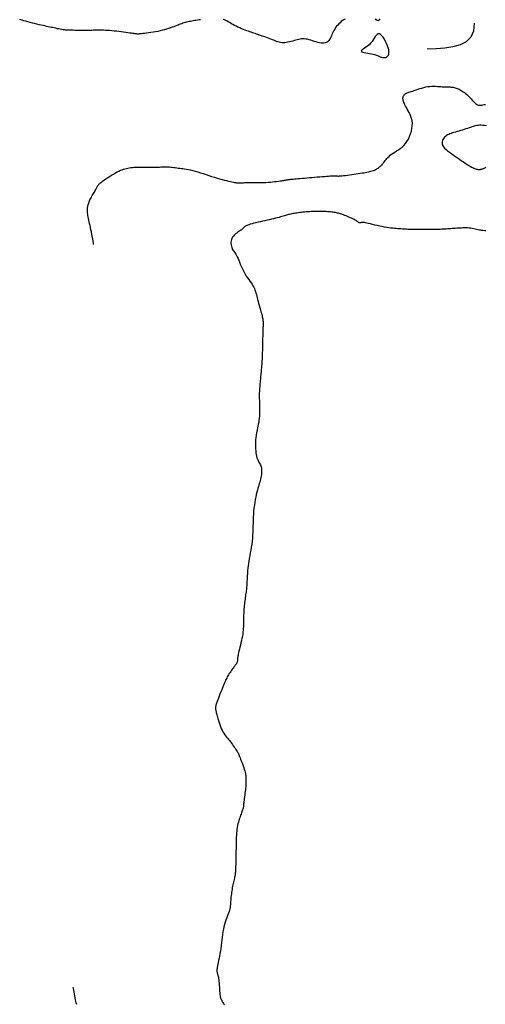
# Model space of a CAD drawing. Header units: millimetres. Extents: x 32690613 to 32693367, y 5343692 to 5344708.
# Tile 581 of 656: x 32692528 to 32692548, y 5344497 to 5344538. Entities that reach past the tile are written whole.
import ezdxf

# ---------------------------------------------------------------- set-up
doc = ezdxf.new("R2010")
doc.units = ezdxf.units.MM
doc.header["$LTSCALE"] = 20
doc.layers.add('02-DGM_HL_491.50', color=72, linetype='Continuous')
doc.layers.add('02-DGM_HL_492.00', color=82, linetype='Continuous')

msp = doc.modelspace()

# ---------------------------------------------------------------- linework, layer by layer
at = {"layer": '02-DGM_HL_491.50', "elevation": 491.5, "flags": 128}
msp.add_lwpolyline([(32692547.634, 5344529.503), (32692547.583, 5344529.504), (32692547.532, 5344529.508), (32692547.479, 5344529.514), (32692547.425, 5344529.523), (32692547.37, 5344529.534), (32692547.313, 5344529.547), (32692547.254, 5344529.56), (32692547.195, 5344529.573), (32692547.134, 5344529.586), (32692547.073, 5344529.597), (32692547.01, 5344529.607), (32692546.947, 5344529.613), (32692546.883, 5344529.618), (32692546.819, 5344529.62), (32692546.754, 5344529.621), (32692546.69, 5344529.62), (32692546.625, 5344529.617), (32692546.561, 5344529.614), (32692546.496, 5344529.61), (32692546.433, 5344529.606), (32692546.369, 5344529.601), (32692546.306, 5344529.597), (32692546.243, 5344529.592), (32692546.18, 5344529.587), (32692546.118, 5344529.582), (32692546.055, 5344529.577), (32692545.993, 5344529.573), (32692545.931, 5344529.569), (32692545.868, 5344529.566), (32692545.806, 5344529.563), (32692545.743, 5344529.56), (32692545.68, 5344529.558), (32692545.617, 5344529.556), (32692545.553, 5344529.554), (32692545.489, 5344529.553), (32692545.425, 5344529.553), (32692545.36, 5344529.552), (32692545.295, 5344529.552), (32692545.231, 5344529.552), (32692545.166, 5344529.552), (32692545.102, 5344529.553), (32692545.038, 5344529.553), (32692544.976, 5344529.553), (32692544.913, 5344529.553), (32692544.852, 5344529.553), (32692544.792, 5344529.552), (32692544.732, 5344529.552), (32692544.674, 5344529.553), (32692544.616, 5344529.553), (32692544.559, 5344529.554), (32692544.503, 5344529.556), (32692544.448, 5344529.558), (32692544.394, 5344529.561), (32692544.34, 5344529.564), (32692544.285, 5344529.568), (32692544.229, 5344529.572), (32692544.172, 5344529.576), (32692544.113, 5344529.58), (32692544.052, 5344529.585), (32692543.988, 5344529.589), (32692543.92, 5344529.594), (32692543.849, 5344529.6), (32692543.775, 5344529.607), (32692543.696, 5344529.616), (32692543.613, 5344529.626), (32692543.525, 5344529.639), (32692543.432, 5344529.655), (32692543.334, 5344529.674), (32692543.233, 5344529.695), (32692543.131, 5344529.718), (32692543.031, 5344529.741), (32692542.935, 5344529.764), (32692542.845, 5344529.785), (32692542.765, 5344529.804), (32692542.695, 5344529.82), (32692542.639, 5344529.833), (32692542.594, 5344529.841), (32692542.559, 5344529.847), (32692542.532, 5344529.85), (32692542.512, 5344529.851), (32692542.496, 5344529.85), (32692542.484, 5344529.847), (32692542.472, 5344529.844), (32692542.46, 5344529.841), (32692542.447, 5344529.837), (32692542.435, 5344529.834), (32692542.422, 5344529.832), (32692542.409, 5344529.83), (32692542.396, 5344529.83), (32692542.383, 5344529.832), (32692542.371, 5344529.835), (32692542.36, 5344529.841), (32692542.348, 5344529.849), (32692542.335, 5344529.86), (32692542.32, 5344529.873), (32692542.301, 5344529.888), (32692542.277, 5344529.905), (32692542.248, 5344529.924), (32692542.212, 5344529.946), (32692542.169, 5344529.969), (32692542.12, 5344529.994), (32692542.066, 5344530.019), (32692542.009, 5344530.045), (32692541.95, 5344530.071), (32692541.892, 5344530.096), (32692541.835, 5344530.119), (32692541.78, 5344530.141), (32692541.731, 5344530.16), (32692541.685, 5344530.177), (32692541.641, 5344530.193), (32692541.6, 5344530.206), (32692541.56, 5344530.218), (32692541.519, 5344530.228), (32692541.479, 5344530.238), (32692541.436, 5344530.247), (32692541.391, 5344530.255), (32692541.344, 5344530.263), (32692541.294, 5344530.27), (32692541.241, 5344530.277), (32692541.187, 5344530.282), (32692541.13, 5344530.288), (32692541.07, 5344530.292), (32692541.009, 5344530.296), (32692540.945, 5344530.299), (32692540.879, 5344530.302), (32692540.812, 5344530.303), (32692540.743, 5344530.304), (32692540.673, 5344530.304), (32692540.603, 5344530.303), (32692540.532, 5344530.301), (32692540.46, 5344530.299), (32692540.389, 5344530.296), (32692540.318, 5344530.292), (32692540.248, 5344530.287), (32692540.178, 5344530.282), (32692540.11, 5344530.276), (32692540.043, 5344530.27), (32692539.977, 5344530.263), (32692539.914, 5344530.256), (32692539.853, 5344530.248), (32692539.794, 5344530.24), (32692539.738, 5344530.232), (32692539.683, 5344530.223), (32692539.631, 5344530.214), (32692539.581, 5344530.204), (32692539.534, 5344530.194), (32692539.489, 5344530.184), (32692539.446, 5344530.172), (32692539.404, 5344530.161), (32692539.362, 5344530.148), (32692539.319, 5344530.135), (32692539.274, 5344530.121), (32692539.226, 5344530.107), (32692539.173, 5344530.091), (32692539.114, 5344530.075), (32692539.049, 5344530.058), (32692538.978, 5344530.04), (32692538.901, 5344530.022), (32692538.819, 5344530.002), (32692538.734, 5344529.983), (32692538.645, 5344529.962), (32692538.554, 5344529.942), (32692538.46, 5344529.92), (32692538.366, 5344529.899), (32692538.271, 5344529.878), (32692538.179, 5344529.856), (32692538.09, 5344529.835), (32692538.006, 5344529.814), (32692537.928, 5344529.794), (32692537.858, 5344529.774), (32692537.798, 5344529.755), (32692537.749, 5344529.737), (32692537.709, 5344529.72), (32692537.677, 5344529.704), (32692537.652, 5344529.689), (32692537.633, 5344529.674), (32692537.617, 5344529.66), (32692537.604, 5344529.646), (32692537.592, 5344529.633), (32692537.579, 5344529.62), (32692537.566, 5344529.607), (32692537.551, 5344529.594), (32692537.533, 5344529.579), (32692537.513, 5344529.563), (32692537.488, 5344529.544), (32692537.459, 5344529.523), (32692537.425, 5344529.499), (32692537.385, 5344529.471), (32692537.341, 5344529.44), (32692537.294, 5344529.406), (32692537.248, 5344529.369), (32692537.203, 5344529.328), (32692537.161, 5344529.284), (32692537.124, 5344529.237), (32692537.094, 5344529.188), (32692537.072, 5344529.135), (32692537.059, 5344529.081), (32692537.053, 5344529.026), (32692537.053, 5344528.971), (32692537.059, 5344528.917), (32692537.07, 5344528.865), (32692537.085, 5344528.815), (32692537.103, 5344528.769), (32692537.124, 5344528.728), (32692537.147, 5344528.689), (32692537.173, 5344528.651), (32692537.2, 5344528.613), (32692537.228, 5344528.573), (32692537.257, 5344528.529), (32692537.287, 5344528.479), (32692537.317, 5344528.422), (32692537.347, 5344528.356), (32692537.378, 5344528.283), (32692537.41, 5344528.204), (32692537.442, 5344528.121), (32692537.477, 5344528.036), (32692537.514, 5344527.949), (32692537.554, 5344527.863), (32692537.597, 5344527.779), (32692537.643, 5344527.699), (32692537.691, 5344527.623), (32692537.741, 5344527.549), (32692537.791, 5344527.479), (32692537.84, 5344527.411), (32692537.886, 5344527.346), (32692537.929, 5344527.282), (32692537.967, 5344527.22), (32692538, 5344527.16), (32692538.028, 5344527.1), (32692538.051, 5344527.04), (32692538.072, 5344526.979), (32692538.09, 5344526.918), (32692538.108, 5344526.854), (32692538.124, 5344526.789), (32692538.142, 5344526.72), (32692538.16, 5344526.647), (32692538.18, 5344526.572), (32692538.2, 5344526.496), (32692538.221, 5344526.42), (32692538.241, 5344526.344), (32692538.261, 5344526.271), (32692538.281, 5344526.202), (32692538.299, 5344526.137), (32692538.315, 5344526.078), (32692538.33, 5344526.025), (32692538.343, 5344525.976), (32692538.354, 5344525.93), (32692538.364, 5344525.888), (32692538.372, 5344525.849), (32692538.378, 5344525.812), (32692538.383, 5344525.775), (32692538.386, 5344525.74), (32692538.388, 5344525.704), (32692538.388, 5344525.666), (32692538.388, 5344525.627), (32692538.387, 5344525.583), (32692538.385, 5344525.536), (32692538.383, 5344525.483), (32692538.38, 5344525.424), (32692538.378, 5344525.358), (32692538.376, 5344525.285), (32692538.373, 5344525.208), (32692538.371, 5344525.126), (32692538.369, 5344525.042), (32692538.367, 5344524.956), (32692538.365, 5344524.868), (32692538.363, 5344524.781), (32692538.361, 5344524.696), (32692538.359, 5344524.612), (32692538.357, 5344524.53), (32692538.354, 5344524.451), (32692538.352, 5344524.375), (32692538.35, 5344524.302), (32692538.347, 5344524.233), (32692538.344, 5344524.168), (32692538.341, 5344524.107), (32692538.338, 5344524.051), (32692538.334, 5344523.997), (32692538.33, 5344523.946), (32692538.326, 5344523.896), (32692538.322, 5344523.846), (32692538.317, 5344523.797), (32692538.312, 5344523.746), (32692538.307, 5344523.694), (32692538.302, 5344523.641), (32692538.297, 5344523.585), (32692538.292, 5344523.529), (32692538.286, 5344523.471), (32692538.281, 5344523.411), (32692538.275, 5344523.35), (32692538.269, 5344523.288), (32692538.263, 5344523.225), (32692538.257, 5344523.16), (32692538.252, 5344523.096), (32692538.246, 5344523.03), (32692538.242, 5344522.965), (32692538.237, 5344522.9), (32692538.234, 5344522.836), (32692538.231, 5344522.772), (32692538.23, 5344522.71), (32692538.229, 5344522.648), (32692538.229, 5344522.588), (32692538.23, 5344522.527), (32692538.232, 5344522.466), (32692538.234, 5344522.406), (32692538.236, 5344522.345), (32692538.238, 5344522.283), (32692538.241, 5344522.22), (32692538.243, 5344522.155), (32692538.244, 5344522.089), (32692538.245, 5344522.022), (32692538.243, 5344521.952), (32692538.241, 5344521.88), (32692538.235, 5344521.805), (32692538.228, 5344521.727), (32692538.217, 5344521.647), (32692538.205, 5344521.564), (32692538.19, 5344521.481), (32692538.175, 5344521.399), (32692538.159, 5344521.319), (32692538.144, 5344521.242), (32692538.129, 5344521.17), (32692538.116, 5344521.103), (32692538.105, 5344521.043), (32692538.095, 5344520.989), (32692538.088, 5344520.938), (32692538.082, 5344520.889), (32692538.078, 5344520.839), (32692538.075, 5344520.787), (32692538.073, 5344520.732), (32692538.072, 5344520.67), (32692538.073, 5344520.601), (32692538.075, 5344520.527), (32692538.078, 5344520.449), (32692538.084, 5344520.369), (32692538.092, 5344520.29), (32692538.102, 5344520.213), (32692538.116, 5344520.141), (32692538.134, 5344520.075), (32692538.155, 5344520.017), (32692538.178, 5344519.966), (32692538.203, 5344519.92), (32692538.229, 5344519.877), (32692538.254, 5344519.835), (32692538.276, 5344519.793), (32692538.296, 5344519.748), (32692538.311, 5344519.7), (32692538.321, 5344519.645), (32692538.326, 5344519.586), (32692538.326, 5344519.523), (32692538.323, 5344519.458), (32692538.316, 5344519.391), (32692538.306, 5344519.324), (32692538.294, 5344519.257), (32692538.279, 5344519.193), (32692538.264, 5344519.131), (32692538.247, 5344519.071), (32692538.229, 5344519.01), (32692538.21, 5344518.948), (32692538.191, 5344518.883), (32692538.17, 5344518.813), (32692538.15, 5344518.737), (32692538.128, 5344518.653), (32692538.107, 5344518.56), (32692538.085, 5344518.459), (32692538.064, 5344518.351), (32692538.044, 5344518.237), (32692538.026, 5344518.119), (32692538.01, 5344517.997), (32692537.996, 5344517.872), (32692537.986, 5344517.747), (32692537.978, 5344517.622), (32692537.973, 5344517.496), (32692537.97, 5344517.371), (32692537.967, 5344517.246), (32692537.964, 5344517.121), (32692537.96, 5344516.995), (32692537.954, 5344516.87), (32692537.944, 5344516.745), (32692537.93, 5344516.619), (32692537.914, 5344516.494), (32692537.895, 5344516.37), (32692537.874, 5344516.248), (32692537.853, 5344516.129), (32692537.832, 5344516.013), (32692537.812, 5344515.901), (32692537.794, 5344515.794), (32692537.778, 5344515.691), (32692537.766, 5344515.594), (32692537.755, 5344515.503), (32692537.746, 5344515.416), (32692537.739, 5344515.335), (32692537.734, 5344515.26), (32692537.73, 5344515.189), (32692537.726, 5344515.124), (32692537.724, 5344515.064), (32692537.721, 5344515.008), (32692537.719, 5344514.955), (32692537.717, 5344514.906), (32692537.715, 5344514.858), (32692537.712, 5344514.811), (32692537.709, 5344514.764), (32692537.705, 5344514.716), (32692537.7, 5344514.667), (32692537.694, 5344514.616), (32692537.687, 5344514.564), (32692537.68, 5344514.509), (32692537.672, 5344514.453), (32692537.663, 5344514.395), (32692537.655, 5344514.335), (32692537.646, 5344514.273), (32692537.638, 5344514.209), (32692537.629, 5344514.144), (32692537.621, 5344514.077), (32692537.614, 5344514.011), (32692537.606, 5344513.944), (32692537.6, 5344513.877), (32692537.594, 5344513.812), (32692537.589, 5344513.747), (32692537.585, 5344513.685), (32692537.582, 5344513.623), (32692537.579, 5344513.563), (32692537.577, 5344513.503), (32692537.576, 5344513.443), (32692537.574, 5344513.383), (32692537.573, 5344513.323), (32692537.573, 5344513.261), (32692537.572, 5344513.197), (32692537.57, 5344513.132), (32692537.568, 5344513.064), (32692537.564, 5344512.994), (32692537.559, 5344512.92), (32692537.551, 5344512.843), (32692537.541, 5344512.762), (32692537.528, 5344512.676), (32692537.511, 5344512.586), (32692537.492, 5344512.493), (32692537.47, 5344512.4), (32692537.448, 5344512.307), (32692537.426, 5344512.218), (32692537.405, 5344512.133), (32692537.386, 5344512.056), (32692537.37, 5344511.988), (32692537.356, 5344511.93), (32692537.346, 5344511.882), (32692537.339, 5344511.842), (32692537.334, 5344511.809), (32692537.33, 5344511.782), (32692537.328, 5344511.759), (32692537.327, 5344511.738), (32692537.327, 5344511.72), (32692537.326, 5344511.702), (32692537.325, 5344511.685), (32692537.324, 5344511.667), (32692537.322, 5344511.65), (32692537.319, 5344511.632), (32692537.315, 5344511.615), (32692537.309, 5344511.597), (32692537.302, 5344511.579), (32692537.292, 5344511.561), (32692537.281, 5344511.541), (32692537.268, 5344511.521), (32692537.252, 5344511.499), (32692537.235, 5344511.474), (32692537.214, 5344511.447), (32692537.192, 5344511.417), (32692537.167, 5344511.383), (32692537.139, 5344511.345), (32692537.109, 5344511.304), (32692537.078, 5344511.261), (32692537.046, 5344511.215), (32692537.015, 5344511.169), (32692536.984, 5344511.121), (32692536.954, 5344511.074), (32692536.926, 5344511.028), (32692536.901, 5344510.983), (32692536.877, 5344510.938), (32692536.854, 5344510.892), (32692536.832, 5344510.844), (32692536.81, 5344510.793), (32692536.786, 5344510.737), (32692536.761, 5344510.675), (32692536.732, 5344510.606), (32692536.701, 5344510.529), (32692536.668, 5344510.447), (32692536.633, 5344510.361), (32692536.598, 5344510.274), (32692536.564, 5344510.187), (32692536.532, 5344510.105), (32692536.502, 5344510.028), (32692536.477, 5344509.96), (32692536.457, 5344509.902), (32692536.441, 5344509.853), (32692536.43, 5344509.812), (32692536.422, 5344509.777), (32692536.417, 5344509.748), (32692536.414, 5344509.723), (32692536.413, 5344509.701), (32692536.413, 5344509.679), (32692536.414, 5344509.658), (32692536.417, 5344509.636), (32692536.42, 5344509.611), (32692536.426, 5344509.583), (32692536.433, 5344509.549), (32692536.443, 5344509.509), (32692536.455, 5344509.461), (32692536.471, 5344509.404), (32692536.489, 5344509.337), (32692536.511, 5344509.262), (32692536.535, 5344509.182), (32692536.562, 5344509.098), (32692536.59, 5344509.013), (32692536.621, 5344508.929), (32692536.653, 5344508.848), (32692536.687, 5344508.773), (32692536.721, 5344508.705), (32692536.757, 5344508.644), (32692536.793, 5344508.587), (32692536.831, 5344508.535), (32692536.869, 5344508.486), (32692536.908, 5344508.437), (32692536.948, 5344508.389), (32692536.989, 5344508.34), (32692537.03, 5344508.288), (32692537.072, 5344508.235), (32692537.112, 5344508.181), (32692537.152, 5344508.127), (32692537.19, 5344508.075), (32692537.225, 5344508.025), (32692537.257, 5344507.977), (32692537.285, 5344507.934), (32692537.309, 5344507.896), (32692537.33, 5344507.861), (32692537.348, 5344507.828), (32692537.364, 5344507.794), (32692537.38, 5344507.76), (32692537.396, 5344507.722), (32692537.414, 5344507.679), (32692537.433, 5344507.63), (32692537.456, 5344507.573), (32692537.481, 5344507.509), (32692537.507, 5344507.442), (32692537.533, 5344507.371), (32692537.56, 5344507.299), (32692537.584, 5344507.228), (32692537.607, 5344507.159), (32692537.626, 5344507.094), (32692537.641, 5344507.035), (32692537.652, 5344506.982), (32692537.66, 5344506.932), (32692537.665, 5344506.887), (32692537.669, 5344506.844), (32692537.671, 5344506.804), (32692537.672, 5344506.766), (32692537.672, 5344506.729), (32692537.673, 5344506.691), (32692537.674, 5344506.653), (32692537.674, 5344506.614), (32692537.674, 5344506.572), (32692537.672, 5344506.527), (32692537.67, 5344506.478), (32692537.666, 5344506.424), (32692537.661, 5344506.365), (32692537.654, 5344506.299), (32692537.645, 5344506.228), (32692537.635, 5344506.155), (32692537.625, 5344506.081), (32692537.615, 5344506.008), (32692537.605, 5344505.938), (32692537.596, 5344505.873), (32692537.589, 5344505.814), (32692537.584, 5344505.764), (32692537.58, 5344505.721), (32692537.577, 5344505.683), (32692537.574, 5344505.65), (32692537.571, 5344505.62), (32692537.568, 5344505.591), (32692537.562, 5344505.563), (32692537.555, 5344505.532), (32692537.546, 5344505.499), (32692537.535, 5344505.463), (32692537.521, 5344505.424), (32692537.506, 5344505.383), (32692537.49, 5344505.338), (32692537.472, 5344505.291), (32692537.454, 5344505.242), (32692537.435, 5344505.19), (32692537.417, 5344505.135), (32692537.398, 5344505.078), (32692537.379, 5344505.017), (32692537.362, 5344504.954), (32692537.345, 5344504.887), (32692537.33, 5344504.817), (32692537.316, 5344504.742), (32692537.304, 5344504.664), (32692537.295, 5344504.582), (32692537.287, 5344504.497), (32692537.281, 5344504.411), (32692537.276, 5344504.326), (32692537.273, 5344504.243), (32692537.27, 5344504.164), (32692537.268, 5344504.09), (32692537.267, 5344504.023), (32692537.266, 5344503.965), (32692537.265, 5344503.913), (32692537.264, 5344503.865), (32692537.263, 5344503.82), (32692537.262, 5344503.776), (32692537.261, 5344503.73), (32692537.26, 5344503.68), (32692537.259, 5344503.625), (32692537.258, 5344503.562), (32692537.257, 5344503.493), (32692537.255, 5344503.42), (32692537.253, 5344503.345), (32692537.252, 5344503.27), (32692537.25, 5344503.195), (32692537.247, 5344503.125), (32692537.245, 5344503.059), (32692537.243, 5344502.999), (32692537.24, 5344502.946), (32692537.236, 5344502.897), (32692537.232, 5344502.851), (32692537.228, 5344502.807), (32692537.222, 5344502.764), (32692537.215, 5344502.721), (32692537.206, 5344502.676), (32692537.196, 5344502.628), (32692537.185, 5344502.578), (32692537.173, 5344502.525), (32692537.16, 5344502.47), (32692537.147, 5344502.413), (32692537.134, 5344502.354), (32692537.121, 5344502.294), (32692537.109, 5344502.231), (32692537.098, 5344502.168), (32692537.087, 5344502.103), (32692537.078, 5344502.038), (32692537.07, 5344501.973), (32692537.062, 5344501.907), (32692537.055, 5344501.843), (32692537.049, 5344501.779), (32692537.044, 5344501.718), (32692537.039, 5344501.657), (32692537.035, 5344501.598), (32692537.029, 5344501.54), (32692537.023, 5344501.482), (32692537.015, 5344501.424), (32692537.004, 5344501.365), (32692536.991, 5344501.305), (32692536.973, 5344501.243), (32692536.952, 5344501.178), (32692536.927, 5344501.11), (32692536.9, 5344501.039), (32692536.871, 5344500.965), (32692536.842, 5344500.885), (32692536.814, 5344500.801), (32692536.787, 5344500.711), (32692536.762, 5344500.615), (32692536.741, 5344500.513), (32692536.722, 5344500.405), (32692536.706, 5344500.293), (32692536.691, 5344500.179), (32692536.677, 5344500.063), (32692536.663, 5344499.946), (32692536.649, 5344499.831), (32692536.633, 5344499.718), (32692536.616, 5344499.607), (32692536.597, 5344499.502), (32692536.578, 5344499.4), (32692536.559, 5344499.305), (32692536.54, 5344499.215), (32692536.523, 5344499.132), (32692536.508, 5344499.057), (32692536.495, 5344498.989), (32692536.485, 5344498.931), (32692536.478, 5344498.88), (32692536.473, 5344498.836), (32692536.471, 5344498.798), (32692536.472, 5344498.765), (32692536.474, 5344498.736), (32692536.477, 5344498.71), (32692536.483, 5344498.687), (32692536.489, 5344498.665), (32692536.496, 5344498.642), (32692536.504, 5344498.618), (32692536.513, 5344498.59), (32692536.522, 5344498.558), (32692536.53, 5344498.518), (32692536.538, 5344498.471), (32692536.546, 5344498.414), (32692536.553, 5344498.347), (32692536.56, 5344498.271), (32692536.566, 5344498.19), (32692536.571, 5344498.107), (32692536.577, 5344498.024), (32692536.582, 5344497.944), (32692536.588, 5344497.871), (32692536.594, 5344497.808), (32692536.601, 5344497.755), (32692536.608, 5344497.713), (32692536.616, 5344497.68), (32692536.624, 5344497.654), (32692536.632, 5344497.632), (32692536.641, 5344497.614), (32692536.65, 5344497.598), (32692536.66, 5344497.581), (32692536.67, 5344497.562), (32692536.68, 5344497.542), (32692536.692, 5344497.519), (32692536.705, 5344497.494), (32692536.721, 5344497.467), (32692536.739, 5344497.437), (32692536.761, 5344497.405), (32692536.786, 5344497.37)], dxfattribs=at)
at = {"layer": '02-DGM_HL_492.00', "elevation": 492, "flags": 128}
for points in [[(32692541.793, 5344538.29), (32692541.741, 5344538.259), (32692541.689, 5344538.224), (32692541.636, 5344538.184), (32692541.584, 5344538.14), (32692541.534, 5344538.093), (32692541.486, 5344538.042), (32692541.44, 5344537.99), (32692541.398, 5344537.934), (32692541.361, 5344537.877), (32692541.328, 5344537.819), (32692541.299, 5344537.76), (32692541.272, 5344537.702), (32692541.248, 5344537.644), (32692541.225, 5344537.589), (32692541.202, 5344537.536), (32692541.177, 5344537.486), (32692541.15, 5344537.441), (32692541.121, 5344537.401), (32692541.087, 5344537.366), (32692541.05, 5344537.337), (32692541.009, 5344537.314), (32692540.964, 5344537.297), (32692540.914, 5344537.287), (32692540.859, 5344537.284), (32692540.799, 5344537.288), (32692540.734, 5344537.3), (32692540.664, 5344537.317), (32692540.591, 5344537.339), (32692540.517, 5344537.363), (32692540.442, 5344537.388), (32692540.367, 5344537.412), (32692540.295, 5344537.433), (32692540.226, 5344537.45), (32692540.16, 5344537.461), (32692540.099, 5344537.466), (32692540.039, 5344537.467), (32692539.982, 5344537.463), (32692539.925, 5344537.455), (32692539.868, 5344537.444), (32692539.809, 5344537.43), (32692539.749, 5344537.413), (32692539.686, 5344537.395), (32692539.62, 5344537.377), (32692539.553, 5344537.358), (32692539.486, 5344537.341), (32692539.418, 5344537.325), (32692539.352, 5344537.313), (32692539.287, 5344537.305), (32692539.226, 5344537.302), (32692539.167, 5344537.305), (32692539.111, 5344537.313), (32692539.056, 5344537.326), (32692539.002, 5344537.343), (32692538.947, 5344537.363), (32692538.891, 5344537.385), (32692538.833, 5344537.409), (32692538.772, 5344537.434), (32692538.706, 5344537.46), (32692538.637, 5344537.485), (32692538.567, 5344537.511), (32692538.495, 5344537.536), (32692538.424, 5344537.56), (32692538.354, 5344537.584), (32692538.287, 5344537.606), (32692538.223, 5344537.628), (32692538.164, 5344537.647), (32692538.108, 5344537.666), (32692538.055, 5344537.684), (32692538.002, 5344537.701), (32692537.95, 5344537.72), (32692537.895, 5344537.739), (32692537.838, 5344537.759), (32692537.777, 5344537.781), (32692537.712, 5344537.805), (32692537.642, 5344537.832), (32692537.569, 5344537.86), (32692537.494, 5344537.89), (32692537.419, 5344537.922), (32692537.345, 5344537.955), (32692537.273, 5344537.99), (32692537.203, 5344538.025), (32692537.138, 5344538.061), (32692537.077, 5344538.097), (32692537.017, 5344538.133), (32692536.959, 5344538.167), (32692536.902, 5344538.199), (32692536.844, 5344538.228), (32692536.785, 5344538.253), (32692536.723, 5344538.274)], [(32692543.243, 5344538.306), (32692543.214, 5344538.258), (32692543.184, 5344538.227), (32692543.154, 5344538.214), (32692543.122, 5344538.224), (32692543.088, 5344538.252), (32692543.052, 5344538.294)], [(32692535.795, 5344538.264), (32692535.728, 5344538.255), (32692535.663, 5344538.246), (32692535.599, 5344538.236), (32692535.538, 5344538.227), (32692535.479, 5344538.216), (32692535.422, 5344538.206), (32692535.367, 5344538.194), (32692535.313, 5344538.183), (32692535.26, 5344538.17), (32692535.209, 5344538.157), (32692535.159, 5344538.143), (32692535.11, 5344538.129), (32692535.061, 5344538.113), (32692535.011, 5344538.097), (32692534.961, 5344538.079), (32692534.909, 5344538.06), (32692534.855, 5344538.041), (32692534.799, 5344538.019), (32692534.739, 5344537.997), (32692534.675, 5344537.973), (32692534.608, 5344537.948), (32692534.536, 5344537.922), (32692534.461, 5344537.897), (32692534.381, 5344537.871), (32692534.297, 5344537.846), (32692534.208, 5344537.822), (32692534.115, 5344537.8), (32692534.018, 5344537.779), (32692533.919, 5344537.761), (32692533.819, 5344537.744), (32692533.722, 5344537.729), (32692533.628, 5344537.716), (32692533.541, 5344537.704), (32692533.462, 5344537.695), (32692533.394, 5344537.687), (32692533.338, 5344537.68), (32692533.293, 5344537.675), (32692533.257, 5344537.672), (32692533.229, 5344537.669), (32692533.208, 5344537.668), (32692533.191, 5344537.668), (32692533.177, 5344537.668), (32692533.164, 5344537.668), (32692533.151, 5344537.669), (32692533.136, 5344537.671), (32692533.118, 5344537.673), (32692533.095, 5344537.676), (32692533.065, 5344537.68), (32692533.028, 5344537.685), (32692532.982, 5344537.691), (32692532.925, 5344537.699), (32692532.856, 5344537.709), (32692532.777, 5344537.72), (32692532.69, 5344537.732), (32692532.597, 5344537.745), (32692532.499, 5344537.757), (32692532.398, 5344537.77), (32692532.298, 5344537.782), (32692532.199, 5344537.792), (32692532.103, 5344537.802), (32692532.011, 5344537.81), (32692531.922, 5344537.816), (32692531.838, 5344537.821), (32692531.759, 5344537.825), (32692531.684, 5344537.828), (32692531.614, 5344537.83), (32692531.549, 5344537.83), (32692531.488, 5344537.829), (32692531.432, 5344537.828), (32692531.379, 5344537.825), (32692531.327, 5344537.823), (32692531.275, 5344537.82), (32692531.222, 5344537.817), (32692531.167, 5344537.815), (32692531.108, 5344537.814), (32692531.045, 5344537.814), (32692530.978, 5344537.814), (32692530.909, 5344537.815), (32692530.838, 5344537.816), (32692530.767, 5344537.818), (32692530.697, 5344537.819), (32692530.629, 5344537.821), (32692530.564, 5344537.821), (32692530.504, 5344537.822), (32692530.447, 5344537.822), (32692530.393, 5344537.822), (32692530.341, 5344537.823), (32692530.29, 5344537.824), (32692530.239, 5344537.827), (32692530.187, 5344537.831), (32692530.135, 5344537.837), (32692530.08, 5344537.845), (32692530.023, 5344537.854), (32692529.964, 5344537.865), (32692529.904, 5344537.878), (32692529.842, 5344537.891), (32692529.78, 5344537.905), (32692529.717, 5344537.919), (32692529.654, 5344537.933), (32692529.591, 5344537.946), (32692529.527, 5344537.96), (32692529.462, 5344537.973), (32692529.394, 5344537.987), (32692529.323, 5344538.003), (32692529.248, 5344538.019), (32692529.169, 5344538.037), (32692529.084, 5344538.057), (32692528.994, 5344538.079), (32692528.899, 5344538.102), (32692528.804, 5344538.126), (32692528.709, 5344538.151), (32692528.617, 5344538.175), (32692528.53, 5344538.199), (32692528.451, 5344538.22), (32692528.382, 5344538.239), (32692528.325, 5344538.255), (32692528.278, 5344538.269)], [(32692547.16, 5344538.121), (32692547.128, 5344537.789), (32692547.011, 5344537.536), (32692546.821, 5344537.351), (32692546.57, 5344537.222), (32692546.27, 5344537.138), (32692545.934, 5344537.088), (32692545.573, 5344537.06), (32692545.201, 5344537.043)], [(32692531.348, 5344528.927), (32692531.34, 5344528.978), (32692531.325, 5344529.069), (32692531.31, 5344529.164), (32692531.293, 5344529.261), (32692531.275, 5344529.358), (32692531.257, 5344529.453), (32692531.238, 5344529.545), (32692531.219, 5344529.634), (32692531.2, 5344529.718), (32692531.182, 5344529.798), (32692531.165, 5344529.875), (32692531.149, 5344529.947), (32692531.134, 5344530.015), (32692531.122, 5344530.079), (32692531.112, 5344530.139), (32692531.104, 5344530.196), (32692531.098, 5344530.248), (32692531.095, 5344530.298), (32692531.093, 5344530.345), (32692531.093, 5344530.389), (32692531.095, 5344530.431), (32692531.099, 5344530.472), (32692531.104, 5344530.511), (32692531.111, 5344530.549), (32692531.12, 5344530.586), (32692531.131, 5344530.623), (32692531.144, 5344530.661), (32692531.159, 5344530.7), (32692531.176, 5344530.739), (32692531.196, 5344530.781), (32692531.218, 5344530.824), (32692531.243, 5344530.869), (32692531.268, 5344530.915), (32692531.295, 5344530.962), (32692531.321, 5344531.008), (32692531.347, 5344531.053), (32692531.372, 5344531.096), (32692531.395, 5344531.137), (32692531.416, 5344531.175), (32692531.435, 5344531.211), (32692531.452, 5344531.244), (32692531.468, 5344531.275), (32692531.483, 5344531.303), (32692531.496, 5344531.329), (32692531.51, 5344531.353), (32692531.523, 5344531.375), (32692531.536, 5344531.396), (32692531.551, 5344531.416), (32692531.568, 5344531.436), (32692531.589, 5344531.457), (32692531.615, 5344531.481), (32692531.648, 5344531.507), (32692531.688, 5344531.537), (32692531.737, 5344531.573), (32692531.796, 5344531.614), (32692531.863, 5344531.659), (32692531.937, 5344531.708), (32692532.015, 5344531.758), (32692532.095, 5344531.808), (32692532.176, 5344531.857), (32692532.255, 5344531.903), (32692532.331, 5344531.945), (32692532.402, 5344531.981), (32692532.468, 5344532.012), (32692532.531, 5344532.038), (32692532.592, 5344532.06), (32692532.651, 5344532.079), (32692532.71, 5344532.094), (32692532.77, 5344532.107), (32692532.831, 5344532.117), (32692532.894, 5344532.126), (32692532.96, 5344532.133), (32692533.027, 5344532.138), (32692533.096, 5344532.143), (32692533.165, 5344532.146), (32692533.235, 5344532.147), (32692533.304, 5344532.148), (32692533.374, 5344532.148), (32692533.442, 5344532.147), (32692533.51, 5344532.145), (32692533.577, 5344532.143), (32692533.643, 5344532.141), (32692533.708, 5344532.139), (32692533.773, 5344532.138), (32692533.837, 5344532.137), (32692533.9, 5344532.138), (32692533.962, 5344532.141), (32692534.023, 5344532.144), (32692534.084, 5344532.148), (32692534.144, 5344532.152), (32692534.204, 5344532.155), (32692534.263, 5344532.158), (32692534.322, 5344532.159), (32692534.381, 5344532.159), (32692534.44, 5344532.156), (32692534.499, 5344532.152), (32692534.558, 5344532.146), (32692534.618, 5344532.139), (32692534.678, 5344532.131), (32692534.738, 5344532.123), (32692534.8, 5344532.115), (32692534.862, 5344532.106), (32692534.925, 5344532.099), (32692534.991, 5344532.091), (32692535.059, 5344532.082), (32692535.13, 5344532.072), (32692535.206, 5344532.06), (32692535.287, 5344532.045), (32692535.374, 5344532.027), (32692535.468, 5344532.004), (32692535.568, 5344531.976), (32692535.675, 5344531.944), (32692535.786, 5344531.91), (32692535.901, 5344531.873), (32692536.017, 5344531.835), (32692536.134, 5344531.797), (32692536.251, 5344531.76), (32692536.365, 5344531.724), (32692536.475, 5344531.691), (32692536.582, 5344531.66), (32692536.683, 5344531.632), (32692536.779, 5344531.607), (32692536.869, 5344531.584), (32692536.952, 5344531.564), (32692537.028, 5344531.547), (32692537.095, 5344531.532), (32692537.154, 5344531.519), (32692537.205, 5344531.509), (32692537.25, 5344531.501), (32692537.289, 5344531.495), (32692537.324, 5344531.491), (32692537.355, 5344531.489), (32692537.384, 5344531.488), (32692537.413, 5344531.488), (32692537.441, 5344531.489), (32692537.471, 5344531.491), (32692537.502, 5344531.494), (32692537.537, 5344531.496), (32692537.576, 5344531.499), (32692537.621, 5344531.501), (32692537.672, 5344531.503), (32692537.73, 5344531.504), (32692537.797, 5344531.504), (32692537.871, 5344531.503), (32692537.952, 5344531.502), (32692538.037, 5344531.501), (32692538.127, 5344531.501), (32692538.22, 5344531.501), (32692538.316, 5344531.502), (32692538.412, 5344531.505), (32692538.508, 5344531.51), (32692538.603, 5344531.516), (32692538.696, 5344531.523), (32692538.785, 5344531.532), (32692538.871, 5344531.541), (32692538.951, 5344531.55), (32692539.025, 5344531.56), (32692539.091, 5344531.569), (32692539.149, 5344531.578), (32692539.2, 5344531.586), (32692539.244, 5344531.593), (32692539.282, 5344531.6), (32692539.316, 5344531.606), (32692539.346, 5344531.612), (32692539.373, 5344531.617), (32692539.399, 5344531.622), (32692539.424, 5344531.626), (32692539.449, 5344531.63), (32692539.476, 5344531.633), (32692539.507, 5344531.637), (32692539.542, 5344531.641), (32692539.583, 5344531.645), (32692539.632, 5344531.649), (32692539.69, 5344531.654), (32692539.757, 5344531.66), (32692539.833, 5344531.667), (32692539.917, 5344531.674), (32692540.008, 5344531.682), (32692540.105, 5344531.69), (32692540.206, 5344531.699), (32692540.311, 5344531.708), (32692540.418, 5344531.717), (32692540.526, 5344531.726), (32692540.634, 5344531.735), (32692540.74, 5344531.744), (32692540.841, 5344531.752), (32692540.937, 5344531.76), (32692541.025, 5344531.767), (32692541.105, 5344531.773), (32692541.173, 5344531.778), (32692541.229, 5344531.782), (32692541.275, 5344531.785), (32692541.311, 5344531.786), (32692541.339, 5344531.787), (32692541.362, 5344531.787), (32692541.38, 5344531.786), (32692541.396, 5344531.784), (32692541.41, 5344531.782), (32692541.426, 5344531.78), (32692541.443, 5344531.778), (32692541.463, 5344531.776), (32692541.489, 5344531.775), (32692541.52, 5344531.775), (32692541.558, 5344531.777), (32692541.605, 5344531.78), (32692541.662, 5344531.785), (32692541.73, 5344531.793), (32692541.806, 5344531.803), (32692541.89, 5344531.814), (32692541.978, 5344531.827), (32692542.07, 5344531.84), (32692542.162, 5344531.854), (32692542.253, 5344531.867), (32692542.34, 5344531.879), (32692542.422, 5344531.891), (32692542.499, 5344531.901), (32692542.57, 5344531.911), (32692542.638, 5344531.922), (32692542.701, 5344531.932), (32692542.76, 5344531.944), (32692542.816, 5344531.956), (32692542.869, 5344531.97), (32692542.92, 5344531.986), (32692542.967, 5344532.003), (32692543.012, 5344532.022), (32692543.054, 5344532.042), (32692543.094, 5344532.063), (32692543.131, 5344532.084), (32692543.165, 5344532.106), (32692543.197, 5344532.128), (32692543.226, 5344532.15), (32692543.253, 5344532.173), (32692543.279, 5344532.196), (32692543.303, 5344532.22), (32692543.328, 5344532.246), (32692543.352, 5344532.274), (32692543.377, 5344532.305), (32692543.403, 5344532.339), (32692543.431, 5344532.376), (32692543.461, 5344532.415), (32692543.494, 5344532.457), (32692543.531, 5344532.501), (32692543.572, 5344532.546), (32692543.618, 5344532.591), (32692543.67, 5344532.636), (32692543.727, 5344532.681), (32692543.791, 5344532.725), (32692543.86, 5344532.769), (32692543.933, 5344532.815), (32692544.008, 5344532.864), (32692544.084, 5344532.918), (32692544.159, 5344532.978), (32692544.232, 5344533.047), (32692544.301, 5344533.124), (32692544.364, 5344533.213), (32692544.422, 5344533.31), (32692544.472, 5344533.413), (32692544.515, 5344533.522), (32692544.548, 5344533.633), (32692544.572, 5344533.745), (32692544.585, 5344533.855), (32692544.587, 5344533.962), (32692544.577, 5344534.063), (32692544.557, 5344534.158), (32692544.529, 5344534.249), (32692544.495, 5344534.333), (32692544.457, 5344534.413), (32692544.417, 5344534.487), (32692544.378, 5344534.555), (32692544.341, 5344534.619), (32692544.308, 5344534.678), (32692544.279, 5344534.732), (32692544.255, 5344534.782), (32692544.235, 5344534.828), (32692544.219, 5344534.87), (32692544.208, 5344534.909), (32692544.201, 5344534.946), (32692544.197, 5344534.98), (32692544.198, 5344535.013), (32692544.202, 5344535.043), (32692544.21, 5344535.072), (32692544.221, 5344535.098), (32692544.235, 5344535.122), (32692544.252, 5344535.144), (32692544.272, 5344535.164), (32692544.294, 5344535.182), (32692544.318, 5344535.197), (32692544.344, 5344535.211), (32692544.374, 5344535.224), (32692544.409, 5344535.237), (32692544.448, 5344535.251), (32692544.493, 5344535.266), (32692544.544, 5344535.282), (32692544.602, 5344535.302), (32692544.667, 5344535.325), (32692544.739, 5344535.35), (32692544.816, 5344535.376), (32692544.897, 5344535.402), (32692544.981, 5344535.427), (32692545.066, 5344535.45), (32692545.152, 5344535.47), (32692545.237, 5344535.485), (32692545.319, 5344535.495), (32692545.4, 5344535.501), (32692545.478, 5344535.502), (32692545.554, 5344535.501), (32692545.627, 5344535.497), (32692545.697, 5344535.493), (32692545.765, 5344535.488), (32692545.829, 5344535.483), (32692545.89, 5344535.48), (32692545.948, 5344535.478), (32692546.003, 5344535.477), (32692546.056, 5344535.475), (32692546.106, 5344535.474), (32692546.154, 5344535.472), (32692546.2, 5344535.469), (32692546.244, 5344535.464), (32692546.287, 5344535.458), (32692546.328, 5344535.449), (32692546.368, 5344535.439), (32692546.407, 5344535.426), (32692546.447, 5344535.411), (32692546.487, 5344535.394), (32692546.528, 5344535.375), (32692546.569, 5344535.353), (32692546.613, 5344535.328), (32692546.657, 5344535.301), (32692546.703, 5344535.27), (32692546.75, 5344535.237), (32692546.797, 5344535.201), (32692546.844, 5344535.162), (32692546.891, 5344535.12), (32692546.938, 5344535.074), (32692546.984, 5344535.025), (32692547.03, 5344534.975), (32692547.075, 5344534.925), (32692547.119, 5344534.876), (32692547.163, 5344534.831), (32692547.207, 5344534.791), (32692547.25, 5344534.759), (32692547.293, 5344534.734), (32692547.335, 5344534.72), (32692547.378, 5344534.714), (32692547.421, 5344534.715), (32692547.467, 5344534.72), (32692547.515, 5344534.728), (32692547.566, 5344534.737), (32692547.621, 5344534.745)], [(32692547.661, 5344533.854), (32692547.587, 5344533.869), (32692547.515, 5344533.878), (32692547.446, 5344533.882), (32692547.381, 5344533.882), (32692547.321, 5344533.877), (32692547.266, 5344533.869), (32692547.212, 5344533.858), (32692547.16, 5344533.845), (32692547.109, 5344533.828), (32692547.056, 5344533.81), (32692547, 5344533.791), (32692546.941, 5344533.77), (32692546.877, 5344533.748), (32692546.809, 5344533.727), (32692546.738, 5344533.704), (32692546.665, 5344533.682), (32692546.592, 5344533.66), (32692546.519, 5344533.639), (32692546.448, 5344533.618), (32692546.381, 5344533.598), (32692546.317, 5344533.579), (32692546.257, 5344533.561), (32692546.2, 5344533.542), (32692546.147, 5344533.523), (32692546.098, 5344533.502), (32692546.051, 5344533.478), (32692546.007, 5344533.451), (32692545.965, 5344533.421), (32692545.926, 5344533.385), (32692545.891, 5344533.346), (32692545.861, 5344533.303), (32692545.838, 5344533.257), (32692545.823, 5344533.208), (32692545.819, 5344533.157), (32692545.826, 5344533.104), (32692545.846, 5344533.049), (32692545.88, 5344532.993), (32692545.927, 5344532.937), (32692545.985, 5344532.879), (32692546.052, 5344532.821), (32692546.127, 5344532.763), (32692546.207, 5344532.704), (32692546.29, 5344532.645), (32692546.376, 5344532.586), (32692546.461, 5344532.527), (32692546.546, 5344532.469), (32692546.629, 5344532.412), (32692546.71, 5344532.357), (32692546.787, 5344532.306), (32692546.86, 5344532.259), (32692546.927, 5344532.216), (32692546.989, 5344532.179), (32692547.045, 5344532.148), (32692547.094, 5344532.122), (32692547.137, 5344532.102), (32692547.175, 5344532.086), (32692547.209, 5344532.073), (32692547.238, 5344532.064), (32692547.264, 5344532.057), (32692547.286, 5344532.053), (32692547.306, 5344532.049), (32692547.323, 5344532.047), (32692547.339, 5344532.046), (32692547.352, 5344532.045), (32692547.364, 5344532.046), (32692547.375, 5344532.046), (32692547.385, 5344532.048), (32692547.395, 5344532.049), (32692547.404, 5344532.05), (32692547.413, 5344532.052), (32692547.423, 5344532.054), (32692547.434, 5344532.056), (32692547.447, 5344532.059), (32692547.461, 5344532.063), (32692547.477, 5344532.067), (32692547.497, 5344532.072), (32692547.519, 5344532.078), (32692547.544, 5344532.088), (32692547.574, 5344532.101), (32692547.607, 5344532.121), (32692547.645, 5344532.149)], [(32692530.646, 5344497.393), (32692530.629, 5344497.452), (32692530.612, 5344497.518), (32692530.596, 5344497.59), (32692530.58, 5344497.667), (32692530.564, 5344497.747), (32692530.549, 5344497.828), (32692530.535, 5344497.908), (32692530.521, 5344497.986), (32692530.509, 5344498.059), (32692530.502, 5344498.104)]]:
    msp.add_lwpolyline(points, dxfattribs=at)
msp.add_lwpolyline([(32692542.856, 5344537.285), (32692542.793, 5344537.224), (32692542.726, 5344537.17), (32692542.658, 5344537.122), (32692542.596, 5344537.08), (32692542.542, 5344537.043), (32692542.5, 5344537.011), (32692542.476, 5344536.982), (32692542.473, 5344536.958), (32692542.493, 5344536.936), (32692542.535, 5344536.917), (32692542.592, 5344536.9), (32692542.661, 5344536.884), (32692542.736, 5344536.87), (32692542.814, 5344536.857), (32692542.889, 5344536.844), (32692542.957, 5344536.831), (32692543.015, 5344536.817), (32692543.063, 5344536.804), (32692543.102, 5344536.79), (32692543.136, 5344536.776), (32692543.165, 5344536.762), (32692543.192, 5344536.749), (32692543.219, 5344536.736), (32692543.246, 5344536.724), (32692543.277, 5344536.712), (32692543.31, 5344536.703), (32692543.345, 5344536.695), (32692543.381, 5344536.69), (32692543.417, 5344536.689), (32692543.452, 5344536.692), (32692543.486, 5344536.7), (32692543.518, 5344536.714), (32692543.547, 5344536.734), (32692543.572, 5344536.761), (32692543.592, 5344536.795), (32692543.607, 5344536.837), (32692543.615, 5344536.887), (32692543.614, 5344536.946), (32692543.605, 5344537.014), (32692543.587, 5344537.092), (32692543.557, 5344537.178), (32692543.519, 5344537.27), (32692543.475, 5344537.363), (32692543.425, 5344537.452), (32692543.372, 5344537.532), (32692543.318, 5344537.599), (32692543.266, 5344537.648), (32692543.216, 5344537.675), (32692543.171, 5344537.676), (32692543.129, 5344537.654), (32692543.089, 5344537.613), (32692543.049, 5344537.559), (32692543.007, 5344537.494), (32692542.962, 5344537.424), (32692542.912, 5344537.353)], close=True, dxfattribs=at)

doc.saveas('drawing.dxf')
